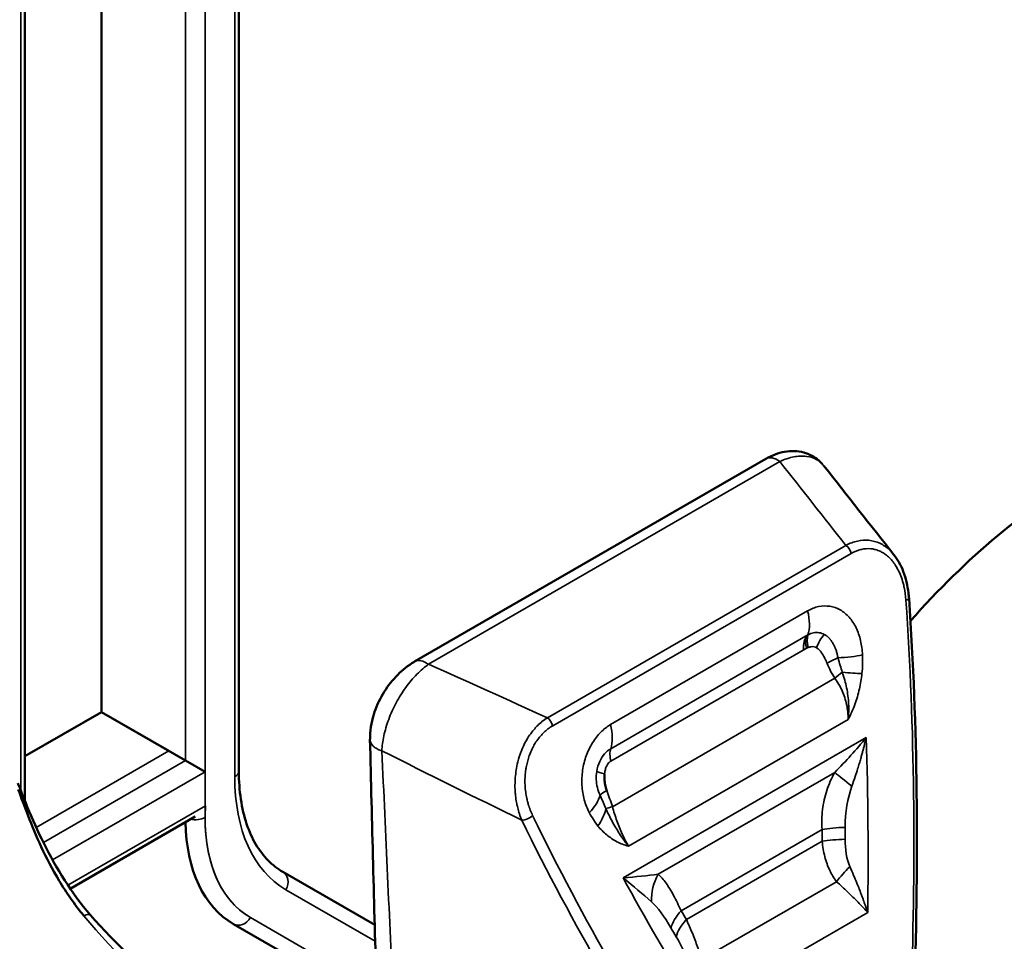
# Model space of a CAD drawing. Header units: millimetres. Extents: x 0 to 14369, y -869 to 2970.
# Tile 545 of 656: x 3814 to 3835, y 1226 to 1246. Entities that reach past the tile are written whole.
import ezdxf

# ---------------------------------------------------------------- set-up
doc = ezdxf.new("R2010")
doc.units = ezdxf.units.MM
doc.header["$LTSCALE"] = 10
doc.layers.add('Sichtbar (ISO)', color=7, linetype='Continuous', lineweight=50)
doc.layers.add('Sichtbar schmal (ISO)', color=7, linetype='Continuous', lineweight=35)

msp = doc.modelspace()

# ---------------------------------------------------------------- linework, layer by layer
at = {"layer": 'Sichtbar (ISO)'}
for p, q in [((3818.921, 1229.993), (3818.921, 1254.681)), ((3818.921, 1229.993), (3818.921, 1254.681)), ((3815.969, 1252.74), (3815.969, 1231.262)), ((3815.969, 1231.262), (3815.969, 1252.74)), ((3814.325, 1229.352), (3814.325, 1252.535)), ((3814.325, 1229.352), (3814.325, 1252.535)), ((3830.24, 1236.701), (3822.694, 1232.344)), ((3814.325, 1230.313), (3815.969, 1231.262)), ((3815.969, 1231.262), (3814.325, 1230.313)), ((3817.419, 1230.425), (3815.969, 1231.262)), ((3815.969, 1231.262), (3817.772, 1230.221)), ((3818.197, 1229.976), (3817.772, 1230.221)), ((3814.325, 1229.215), (3814.325, 1229.215)), ((3814.325, 1229.215), (3814.325, 1229.215)), ((3815.299, 1227.467), (3817.984, 1229.017)), ((3821.838, 1226.69), (3819.868, 1227.827)), ((3821.838, 1226.69), (3819.868, 1227.827)), ((3815.205, 1227.412), (3815.206, 1227.413)), ((3818.808, 1226.707), (3821.922, 1224.909)), ((3818.808, 1226.707), (3821.922, 1224.909))]:
    msp.add_line(p, q, dxfattribs=at)
for centre, major_axis, ratio, start_param, end_param in [((3830.49, 1236.268), (-0.25, 0.433), 0.57735, 6.282726, 6.283185), ((3837.182, 1226.15), (6.3, 10.912), 0.57735, 0.785398, 1.230666), ((3837.172, 1226.162), (6.287, 10.89), 0.57735, 1.36805, 1.368053), ((3837.183, 1226.15), (6.301, 10.913), 0.57735, 1.404779, 1.404806), ((3821.308, 1231.037), (-2.5, -4.33), 0.57735, 5.522643, 6.283185), ((3815.356, 1226.572), (0.377, 0.328), 0.260129, 6.283184, 6.283848)]:
    msp.add_ellipse(centre, major_axis=major_axis, ratio=ratio, start_param=start_param, end_param=end_param, dxfattribs=at)
for points, knots in [([(3830.24, 1236.701), (3830.368, 1236.775), (3830.504, 1236.827), (3830.779, 1236.876), (3830.923, 1236.873), (3831.17, 1236.805), (3831.279, 1236.748), (3831.396, 1236.648), (3831.423, 1236.621), (3831.449, 1236.593)], [0, 0, 0, 0, 0.0487306, 0.0487306, 0.0967987, 0.0967987, 0.1365635, 0.1365635, 0.1495427, 0.1495427, 0.1495427, 0.1495427]), ([(3832.989, 1234.642), (3833.072, 1234.537), (3833.14, 1234.413), (3833.246, 1234.136), (3833.283, 1233.98), (3833.307, 1233.781), (3833.311, 1233.742), (3833.314, 1233.703)], [0, 0, 0, 0, 0.0464692, 0.0464692, 0.0963292, 0.0963292, 0.1083603, 0.1083603, 0.1083603, 0.1083603]), ([(3821.738, 1230.681), (3821.737, 1230.85), (3821.762, 1231.031), (3821.863, 1231.357), (3821.931, 1231.508), (3822.093, 1231.782), (3822.189, 1231.909), (3822.398, 1232.132), (3822.513, 1232.23), (3822.655, 1232.321), (3822.674, 1232.333), (3822.694, 1232.344)], [0, 0, 0, 0, 0.0567267, 0.0567267, 0.1052116, 0.1052116, 0.1522458, 0.1522458, 0.1996317, 0.1996317, 0.2071699, 0.2071699, 0.2071699, 0.2071699]), ([(3818.921, 1229.993), (3818.921, 1229.78), (3818.935, 1229.577), (3818.992, 1229.197), (3819.034, 1229.02), (3819.143, 1228.695), (3819.21, 1228.548), (3819.365, 1228.287), (3819.453, 1228.172), (3819.647, 1227.976), (3819.753, 1227.894), (3819.868, 1227.827)], [3.1415927, 3.1415927, 3.1415927, 3.1415927, 3.2986723, 3.2986723, 3.4557519, 3.4557519, 3.6128316, 3.6128316, 3.7699112, 3.7699112, 3.9269908, 3.9269908, 3.9269908, 3.9269908]), ([(3818.921, 1229.993), (3818.921, 1229.78), (3818.935, 1229.577), (3818.992, 1229.197), (3819.034, 1229.02), (3819.143, 1228.695), (3819.21, 1228.548), (3819.365, 1228.287), (3819.453, 1228.172), (3819.647, 1227.976), (3819.753, 1227.894), (3819.868, 1227.827)], [3.1415927, 3.1415927, 3.1415927, 3.1415927, 3.2986723, 3.2986723, 3.4557519, 3.4557519, 3.6128316, 3.6128316, 3.7699112, 3.7699112, 3.9269908, 3.9269908, 3.9269908, 3.9269908]), ([(3826.823, 1229.575), (3826.807, 1229.618), (3826.795, 1229.66), (3826.787, 1229.701), (3826.784, 1229.719), (3826.781, 1229.737), (3826.778, 1229.755), (3826.775, 1229.778), (3826.773, 1229.8), (3826.772, 1229.822), (3826.771, 1229.861), (3826.772, 1229.899), (3826.776, 1229.936)], [0, 0, 0, 0, 0.3333333, 0.3333333, 0.3333333, 0.479087, 0.479087, 0.479087, 0.6666667, 0.6666667, 0.6666667, 0.9999519, 0.9999519, 0.9999519, 0.9999519]), ([(3814.175, 1229.737), (3814.234, 1229.579), (3814.303, 1229.404), (3814.482, 1228.97), (3814.599, 1228.705), (3814.999, 1227.904), (3815.329, 1227.366), (3815.734, 1226.9)], [0.0112135, 0.0112135, 0.0112135, 0.0112135, 0.0774711, 0.0774711, 0.1707457, 0.1707457, 0.3635278, 0.3635278, 0.3635278, 0.3635278]), ([(3814.184, 1229.601), (3814.245, 1229.428), (3814.383, 1229.048), (3814.66, 1228.375), (3815.04, 1227.639), (3815.387, 1227.135), (3815.59, 1226.886)], [0.0021521, 0.0021521, 0.0021521, 0.0021521, 0.25, 0.5, 0.75, 1, 1, 1, 1]), ([(3815.734, 1226.9), (3816.282, 1226.269), (3816.883, 1225.707), (3817.673, 1225.145), (3817.864, 1225.022), (3818.054, 1224.912)], [0, 0, 0, 0, 0.2603472, 0.2603472, 0.3429717, 0.3429717, 0.3429717, 0.3429717])]:
    msp.add_open_spline(points, degree=3, knots=knots, dxfattribs=at)
for points in [[(3831.487, 1236.547), (3831.486, 1236.548), (3831.485, 1236.55), (3831.484, 1236.551)], [(3831.488, 1236.548), (3831.987, 1235.912), (3832.488, 1235.276), (3832.99, 1234.641)], [(3833.314, 1233.703), (3833.502, 1230.942), (3833.525, 1228.133), (3833.429, 1225.323)], [(3821.876, 1225.329), (3821.826, 1227.11), (3821.78, 1228.892), (3821.737, 1230.677)], [(3821.738, 1230.681), (3821.738, 1230.68), (3821.738, 1230.678), (3821.738, 1230.677)]]:
    msp.add_open_spline(points, degree=3, dxfattribs=at)
at = {"layer": 'Sichtbar schmal (ISO)'}
for p, q in [((3817.772, 1254.699), (3817.772, 1230.221)), ((3817.772, 1230.221), (3817.772, 1254.699)), ((3818.197, 1228.996), (3818.197, 1254.699)), ((3818.197, 1254.699), (3818.197, 1229.976)), ((3818.833, 1254.559), (3818.833, 1229.871)), ((3818.833, 1229.871), (3818.833, 1254.559)), ((3814.237, 1252.413), (3814.237, 1229.575)), ((3814.237, 1229.575), (3814.237, 1252.413)), ((3822.994, 1232.287), (3830.54, 1236.643)), ((3831.959, 1234.842), (3825.547, 1231.14)), ((3825.661, 1230.966), (3832.072, 1234.668)), ((3831.137, 1233.437), (3826.903, 1230.992)), ((3831.141, 1232.918), (3826.907, 1230.474)), ((3831.147, 1232.922), (3831.141, 1232.918)), ((3831.044, 1232.593), (3826.911, 1230.207)), ((3831.722, 1231.987), (3826.944, 1229.228)), ((3827.289, 1228.379), (3832.009, 1231.104)), ((3832.395, 1230.712), (3827.175, 1227.699)), ((3817.419, 1230.425), (3814.569, 1228.78)), ((3817.772, 1230.221), (3814.722, 1228.46)), ((3818.197, 1229.976), (3814.919, 1228.084)), ((3827.927, 1227.777), (3831.718, 1229.965)), ((3814.237, 1229.453), (3814.237, 1229.453)), ((3814.237, 1229.453), (3814.237, 1229.453)), ((3815.249, 1227.54), (3818.203, 1229.245)), ((3814.51, 1228.746), (3814.51, 1228.746)), ((3828.421, 1226.992), (3831.448, 1228.74)), ((3814.653, 1228.42), (3814.652, 1228.419)), ((3831.45, 1228.487), (3828.532, 1226.803)), ((3814.84, 1228.038), (3814.839, 1228.037)), ((3831.758, 1227.617), (3828.856, 1225.942)), ((3815.157, 1227.486), (3815.158, 1227.487)), ((3821.848, 1226.338), (3819.931, 1227.445)), ((3819.931, 1227.445), (3821.848, 1226.338)), ((3828.819, 1224.872), (3832.427, 1226.955)), ((3819.17, 1226.845), (3821.877, 1225.282)), ((3821.877, 1225.282), (3819.17, 1226.845))]:
    msp.add_line(p, q, dxfattribs=at)
for centre, major_axis, ratio, start_param, end_param in [((3830.49, 1236.268), (-0.25, 0.433), 0.57735, 5.355885, 6.282726), ((3831.939, 1234.692), (0.1, -0.173), 0.57735, 1.116979, 2.214286), ((3833.114, 1233.689), (0.2, 0.014), 0.219993, 5.431759, 6.282686), ((3830.468, 1233.557), (0.5, -0.866), 0.57735, 0.473838, 1.116979), ((3831.446, 1232.58), (0.25, -0.433), 0.57735, 3.732069, 4.279728), ((3831.658, 1232.605), (-0.212, -0.453), 0.638876, 4.24929, 4.926404), ((3831.131, 1232.625), (0.0663, 0.0311), 0.175017, 1.20853, 1.746408), ((3822.944, 1231.911), (-0.25, 0.433), 0.57735, 5.355885, 6.283134), ((3831.86, 1232.336), (0.462, 0.19), 0.222457, 1.634162, 2.198244), ((3832.004, 1232.071), (0.413, 0.283), 0.216522, 1.722308, 2.165018), ((3831.636, 1232.208), (-0.994, 0.105), 0.067269, 1.827293, 2.315163), ((3825.527, 1230.99), (-0.1, 0.173), 0.57735, 4.258572, 5.355878), ((3826.234, 1231.113), (-0.5, 0.866), 0.57735, 3.61543, 4.258572), ((3827.244, 1230.154), (-0.25, 0.433), 0.57735, 0.47384, 1.133082), ((3818.621, 1229.993), (0.3, 0), 0.57735, 5.497787, 6.283185), ((3818.621, 1229.993), (0.3, 0), 0.57735, 5.497787, 6.283185), ((3827.093, 1229.912), (-0.493, 0.083), 0.074775, 0.20466, 0.884688), ((3832.424, 1229.51), (-0.816, 0.578), 0.066891, 0.575226, 1.194385), ((3822.581, 1232.035), (-2.65, -4.59), 0.57735, 5.497787, 6.283185), ((3822.581, 1232.035), (-2.65, -4.59), 0.57735, 5.497787, 6.283185), ((3825.78, 1229.221), (0.878, 0.479), 0.501764, 5.270271, 5.859271), ((3827.128, 1229.604), (-0.469, -0.173), 0.195819, 5.347805, 5.911884), ((3825.318, 1227.027), (0.721, -4.967), 0.416069, 1.968561, 2.04793), ((3821.52, 1230.915), (-2.35, -4.07), 0.57735, 5.433914, 6.283185), ((3825.964, 1228.934), (0.774, 0.633), 0.575549, 5.169381, 5.657251), ((3827.225, 1229.312), (-0.479, -0.144), 0.001417, 5.340856, 5.783564), ((3821.308, 1231.037), (-2.5, -4.33), 0.57735, 5.522643, 6.283185), ((3817.984, 1229.119), (-0.3, 0), 0.57735, 1.212477, 2.356194), ((3821.52, 1230.915), (-2.35, -4.07), 0.57735, 5.497787, 6.283185), ((3825.097, 1229.061), (0.18, 0.087), 0.477937, 3.914093, 5.294257), ((3832.117, 1228.62), (-1, -0.008), 0.168646, 4.888566, 5.443377), ((3784.281, 1221.22), (11.224, 62.434), 0.733818, 4.959215, 4.96326), ((3784.381, 1221.202), (-11.317, -62.952), 0.733818, 1.817622, 1.821668), ((3832.118, 1228.367), (-1, -0.005), 0.165983, 4.889078, 5.443888), ((3819.718, 1227.567), (0.15, 0.26), 0.816497, 4.712389, 6.283185), ((3819.718, 1227.567), (0.15, 0.26), 0.816497, 4.712389, 6.283185), ((3828.633, 1227.322), (0.322, 0.947), 0.832262, 1.366045, 1.985207), ((3832.321, 1227.785), (-0.736, -0.676), 0.302836, 4.812715, 5.269501), ((3829.089, 1226.872), (0.864, 0.503), 0.514405, 2.114583, 2.669394), ((3866.849, 1268.891), (-11.229, -62.435), 0.733872, 5.571514, 5.57556), ((3815.356, 1226.572), (0.377, 0.328), 0.260129, 0.000663, 0.699265), ((3818.958, 1226.967), (-0.15, -0.26), 0.816497, 0, 1.570796), ((3818.958, 1226.967), (-0.15, -0.26), 0.816497, 0, 1.570796), ((3829.2, 1226.682), (0.862, 0.507), 0.516196, 2.1125, 2.667311), ((3866.949, 1268.873), (11.322, 62.954), 0.733872, 2.429922, 2.433967)]:
    msp.add_ellipse(centre, major_axis=major_axis, ratio=ratio, start_param=start_param, end_param=end_param, dxfattribs=at)
for points, knots in [([(3831.484, 1236.551), (3831.479, 1236.557), (3831.475, 1236.563), (3831.47, 1236.568), (3831.433, 1236.612), (3831.39, 1236.649), (3831.342, 1236.678), (3831.34, 1236.679), (3831.337, 1236.68), (3831.335, 1236.682), (3831.27, 1236.72), (3831.195, 1236.744), (3831.113, 1236.754), (3831.068, 1236.76), (3831.021, 1236.762), (3830.972, 1236.759), (3830.929, 1236.757), (3830.885, 1236.752), (3830.84, 1236.743), (3830.744, 1236.725), (3830.641, 1236.691), (3830.54, 1236.643)], [0.3639876, 0.3639876, 0.3639876, 0.3639876, 0.3795341, 0.3795341, 0.3795341, 0.5, 0.5, 0.5, 0.5057525, 0.5057525, 0.5057525, 0.6666667, 0.6666667, 0.6666667, 0.7555871, 0.7555871, 0.7555871, 0.8333333, 0.8333333, 0.8333333, 1, 1, 1, 1]), ([(3832.989, 1234.642), (3832.957, 1234.683), (3832.923, 1234.719), (3832.887, 1234.752), (3832.828, 1234.806), (3832.762, 1234.851), (3832.688, 1234.886), (3832.614, 1234.92), (3832.532, 1234.943), (3832.452, 1234.951), (3832.371, 1234.959), (3832.292, 1234.954), (3832.21, 1234.936), (3832.128, 1234.918), (3832.042, 1234.886), (3831.959, 1234.842)], [0.4222342, 0.4222342, 0.4222342, 0.4222342, 0.5, 0.5, 0.5, 0.625, 0.625, 0.625, 0.75, 0.75, 0.75, 0.875, 0.875, 0.875, 1, 1, 1, 1]), ([(3832.072, 1234.668), (3832.142, 1234.707), (3832.211, 1234.736), (3832.281, 1234.753), (3832.284, 1234.754), (3832.288, 1234.755), (3832.292, 1234.756), (3832.358, 1234.771), (3832.426, 1234.776), (3832.492, 1234.77), (3832.499, 1234.769), (3832.506, 1234.768), (3832.513, 1234.768), (3832.541, 1234.764), (3832.568, 1234.759), (3832.595, 1234.751), (3832.629, 1234.742), (3832.662, 1234.73), (3832.694, 1234.715), (3832.705, 1234.71), (3832.715, 1234.705), (3832.725, 1234.699), (3832.747, 1234.688), (3832.767, 1234.676), (3832.788, 1234.662), (3832.817, 1234.642), (3832.846, 1234.619), (3832.874, 1234.593), (3832.889, 1234.58), (3832.903, 1234.566), (3832.916, 1234.551), (3832.929, 1234.538), (3832.941, 1234.524), (3832.953, 1234.509), (3832.978, 1234.479), (3833.001, 1234.447), (3833.023, 1234.413), (3833.041, 1234.385), (3833.058, 1234.355), (3833.075, 1234.324), (3833.097, 1234.282), (3833.117, 1234.238), (3833.136, 1234.191), (3833.156, 1234.139), (3833.174, 1234.085), (3833.189, 1234.028), (3833.197, 1233.999), (3833.204, 1233.969), (3833.21, 1233.938), (3833.228, 1233.853), (3833.241, 1233.762), (3833.248, 1233.665)], [0, 0, 0, 0, 0.135592, 0.135592, 0.135592, 0.142857, 0.142857, 0.142857, 0.271882, 0.271882, 0.271882, 0.285714, 0.285714, 0.285714, 0.33963, 0.33963, 0.33963, 0.406914, 0.406914, 0.406914, 0.428571, 0.428571, 0.428571, 0.473071, 0.473071, 0.473071, 0.538133, 0.538133, 0.538133, 0.571429, 0.571429, 0.571429, 0.601841, 0.601841, 0.601841, 0.663725, 0.663725, 0.663725, 0.714286, 0.714286, 0.714286, 0.782543, 0.782543, 0.782543, 0.857143, 0.857143, 0.857143, 0.894975, 0.894975, 0.894975, 1, 1, 1, 1]), ([(3831.137, 1233.437), (3831.215, 1233.482), (3831.293, 1233.512), (3831.373, 1233.527), (3831.453, 1233.543), (3831.534, 1233.545), (3831.611, 1233.533), (3831.689, 1233.521), (3831.764, 1233.495), (3831.834, 1233.455), (3831.905, 1233.416), (3831.97, 1233.362), (3832.028, 1233.298), (3832.085, 1233.233), (3832.136, 1233.157), (3832.177, 1233.073), (3832.218, 1232.988), (3832.251, 1232.894), (3832.274, 1232.796), (3832.297, 1232.698), (3832.311, 1232.596), (3832.314, 1232.487)], [0, 0, 0, 0, 0.142857, 0.142857, 0.142857, 0.285714, 0.285714, 0.285714, 0.428571, 0.428571, 0.428571, 0.571429, 0.571429, 0.571429, 0.714286, 0.714286, 0.714286, 0.857143, 0.857143, 0.857143, 1, 1, 1, 1]), ([(3831.044, 1232.593), (3831.045, 1232.628), (3831.047, 1232.661), (3831.05, 1232.692), (3831.053, 1232.722), (3831.056, 1232.75), (3831.064, 1232.778), (3831.072, 1232.806), (3831.084, 1232.833), (3831.099, 1232.86)], [0, 0, 0, 0, 0.3333333, 0.3333333, 0.3333333, 0.6666667, 0.6666667, 0.6666667, 0.9999967, 0.9999967, 0.9999967, 0.9999967]), ([(3831.099, 1232.86), (3831.103, 1232.866), (3831.107, 1232.873), (3831.111, 1232.879), (3831.116, 1232.886), (3831.12, 1232.892), (3831.125, 1232.899), (3831.13, 1232.905), (3831.136, 1232.912), (3831.141, 1232.918)], [0, 0, 0, 0, 0.3333333, 0.3333333, 0.3333333, 0.6666667, 0.6666667, 0.6666667, 0.9999998, 0.9999998, 0.9999998, 0.9999998]), ([(3831.147, 1232.922), (3831.143, 1232.91), (3831.14, 1232.897), (3831.137, 1232.884), (3831.136, 1232.879), (3831.135, 1232.874), (3831.134, 1232.869), (3831.131, 1232.851), (3831.129, 1232.832), (3831.129, 1232.812), (3831.128, 1232.796), (3831.129, 1232.78), (3831.13, 1232.764), (3831.13, 1232.754), (3831.132, 1232.744), (3831.133, 1232.733), (3831.137, 1232.707), (3831.143, 1232.68), (3831.148, 1232.653), (3831.149, 1232.651), (3831.149, 1232.649), (3831.15, 1232.647)], [0, 0, 0, 0, 0.1561522, 0.1561522, 0.1561522, 0.2165182, 0.2165182, 0.2165182, 0.4302938, 0.4302938, 0.4302938, 0.5974754, 0.5974754, 0.5974754, 0.7044354, 0.7044354, 0.7044354, 0.978577, 0.978577, 0.978577, 0.9999999, 0.9999999, 0.9999999, 0.9999999]), ([(3831.789, 1232.426), (3831.784, 1232.452), (3831.779, 1232.476), (3831.774, 1232.499), (3831.767, 1232.524), (3831.761, 1232.548), (3831.753, 1232.57), (3831.745, 1232.594), (3831.736, 1232.617), (3831.727, 1232.639), (3831.726, 1232.641), (3831.725, 1232.644), (3831.723, 1232.647), (3831.72, 1232.656), (3831.716, 1232.664), (3831.712, 1232.672), (3831.707, 1232.683), (3831.702, 1232.694), (3831.696, 1232.705), (3831.69, 1232.716), (3831.684, 1232.727), (3831.678, 1232.738), (3831.671, 1232.749), (3831.665, 1232.76), (3831.658, 1232.771), (3831.647, 1232.788), (3831.635, 1232.804), (3831.623, 1232.819), (3831.619, 1232.824), (3831.615, 1232.829), (3831.611, 1232.834), (3831.594, 1232.854), (3831.575, 1232.872), (3831.556, 1232.888), (3831.553, 1232.89), (3831.55, 1232.893), (3831.547, 1232.895), (3831.53, 1232.909), (3831.512, 1232.92), (3831.494, 1232.928)], [0, 0, 0, 0, 0.1011416, 0.1011416, 0.1011416, 0.2072582, 0.2072582, 0.2072582, 0.3186577, 0.3186577, 0.3186577, 0.3333333, 0.3333333, 0.3333333, 0.3765986, 0.3765986, 0.3765986, 0.4366156, 0.4366156, 0.4366156, 0.4988497, 0.4988497, 0.4988497, 0.5634222, 0.5634222, 0.5634222, 0.6666667, 0.6666667, 0.6666667, 0.6999103, 0.6999103, 0.6999103, 0.8444229, 0.8444229, 0.8444229, 0.867084, 0.867084, 0.867084, 0.9999999, 0.9999999, 0.9999999, 0.9999999]), ([(3831.555, 1232.307), (3831.547, 1232.325), (3831.54, 1232.342), (3831.533, 1232.359), (3831.525, 1232.376), (3831.517, 1232.393), (3831.509, 1232.409), (3831.502, 1232.424), (3831.495, 1232.438), (3831.487, 1232.452), (3831.486, 1232.453), (3831.485, 1232.455), (3831.484, 1232.457), (3831.48, 1232.465), (3831.475, 1232.473), (3831.471, 1232.48), (3831.466, 1232.488), (3831.462, 1232.496), (3831.457, 1232.503), (3831.452, 1232.51), (3831.448, 1232.518), (3831.443, 1232.525), (3831.438, 1232.532), (3831.433, 1232.539), (3831.428, 1232.545), (3831.423, 1232.553), (3831.417, 1232.56), (3831.412, 1232.567), (3831.407, 1232.573), (3831.402, 1232.578), (3831.398, 1232.583), (3831.387, 1232.595), (3831.376, 1232.606), (3831.365, 1232.616), (3831.354, 1232.625), (3831.342, 1232.634), (3831.33, 1232.641)], [0, 0, 0, 0, 0.112253, 0.112253, 0.112253, 0.228456, 0.228456, 0.228456, 0.333333, 0.333333, 0.333333, 0.347657, 0.347657, 0.347657, 0.408196, 0.408196, 0.408196, 0.469536, 0.469536, 0.469536, 0.531842, 0.531842, 0.531842, 0.595302, 0.595302, 0.595302, 0.666667, 0.666667, 0.666667, 0.726436, 0.726436, 0.726436, 0.862209, 0.862209, 0.862209, 1, 1, 1, 1]), ([(3825.547, 1231.14), (3825.473, 1231.094), (3825.401, 1231.036), (3825.332, 1230.967), (3825.327, 1230.961), (3825.321, 1230.955), (3825.316, 1230.95), (3825.288, 1230.92), (3825.26, 1230.889), (3825.234, 1230.857), (3825.203, 1230.818), (3825.173, 1230.777), (3825.145, 1230.733), (3825.135, 1230.718), (3825.125, 1230.702), (3825.115, 1230.685), (3825.098, 1230.657), (3825.082, 1230.627), (3825.066, 1230.597), (3825.042, 1230.55), (3825.019, 1230.501), (3824.999, 1230.45), (3824.985, 1230.418), (3824.973, 1230.386), (3824.962, 1230.353), (3824.938, 1230.284), (3824.917, 1230.213), (3824.901, 1230.14), (3824.889, 1230.086), (3824.879, 1230.032), (3824.871, 1229.977), (3824.864, 1229.924), (3824.858, 1229.87), (3824.855, 1229.817), (3824.852, 1229.763), (3824.851, 1229.71), (3824.851, 1229.659), (3824.851, 1229.64), (3824.852, 1229.622), (3824.853, 1229.603), (3824.854, 1229.569), (3824.856, 1229.536), (3824.859, 1229.504), (3824.863, 1229.453), (3824.87, 1229.404), (3824.879, 1229.352), (3824.882, 1229.333), (3824.886, 1229.313), (3824.89, 1229.292), (3824.895, 1229.265), (3824.902, 1229.236), (3824.909, 1229.207), (3824.93, 1229.121), (3824.959, 1229.029), (3824.998, 1228.938)], [0, 0, 0, 0, 0.131951, 0.131951, 0.131951, 0.142857, 0.142857, 0.142857, 0.197533, 0.197533, 0.197533, 0.262446, 0.262446, 0.262446, 0.285714, 0.285714, 0.285714, 0.326328, 0.326328, 0.326328, 0.389027, 0.389027, 0.389027, 0.428571, 0.428571, 0.428571, 0.510835, 0.510835, 0.510835, 0.571429, 0.571429, 0.571429, 0.629943, 0.629943, 0.629943, 0.69105, 0.69105, 0.69105, 0.714286, 0.714286, 0.714286, 0.759038, 0.759038, 0.759038, 0.830162, 0.830162, 0.830162, 0.857143, 0.857143, 0.857143, 0.893243, 0.893243, 0.893243, 1, 1, 1, 1]), ([(3825.231, 1229.037), (3825.193, 1229.116), (3825.162, 1229.196), (3825.138, 1229.277), (3825.129, 1229.306), (3825.121, 1229.336), (3825.114, 1229.365), (3825.111, 1229.379), (3825.108, 1229.392), (3825.105, 1229.406), (3825.095, 1229.451), (3825.088, 1229.495), (3825.081, 1229.54), (3825.075, 1229.586), (3825.071, 1229.632), (3825.068, 1229.678), (3825.068, 1229.685), (3825.068, 1229.692), (3825.067, 1229.698), (3825.066, 1229.738), (3825.065, 1229.778), (3825.066, 1229.817), (3825.068, 1229.865), (3825.071, 1229.912), (3825.076, 1229.959), (3825.078, 1229.982), (3825.081, 1230.004), (3825.084, 1230.026), (3825.088, 1230.051), (3825.092, 1230.076), (3825.097, 1230.101), (3825.113, 1230.18), (3825.133, 1230.255), (3825.159, 1230.328), (3825.165, 1230.343), (3825.17, 1230.358), (3825.176, 1230.372), (3825.193, 1230.416), (3825.213, 1230.459), (3825.234, 1230.5), (3825.25, 1230.532), (3825.268, 1230.563), (3825.286, 1230.593), (3825.292, 1230.601), (3825.297, 1230.61), (3825.302, 1230.618), (3825.327, 1230.655), (3825.353, 1230.691), (3825.381, 1230.725), (3825.405, 1230.754), (3825.431, 1230.783), (3825.457, 1230.809), (3825.46, 1230.812), (3825.464, 1230.816), (3825.468, 1230.819), (3825.527, 1230.877), (3825.591, 1230.926), (3825.661, 1230.966)], [0, 0, 0, 0, 0.104609, 0.104609, 0.104609, 0.142857, 0.142857, 0.142857, 0.16017, 0.16017, 0.16017, 0.217758, 0.217758, 0.217758, 0.276811, 0.276811, 0.276811, 0.285714, 0.285714, 0.285714, 0.336998, 0.336998, 0.336998, 0.398921, 0.398921, 0.398921, 0.428571, 0.428571, 0.428571, 0.462715, 0.462715, 0.462715, 0.571429, 0.571429, 0.571429, 0.593906, 0.593906, 0.593906, 0.661301, 0.661301, 0.661301, 0.714286, 0.714286, 0.714286, 0.729076, 0.729076, 0.729076, 0.796925, 0.796925, 0.796925, 0.857143, 0.857143, 0.857143, 0.865152, 0.865152, 0.865152, 1, 1, 1, 1]), ([(3821.738, 1230.677), (3821.738, 1230.665), (3821.739, 1230.653), (3821.742, 1230.641), (3821.748, 1230.616), (3821.759, 1230.592), (3821.775, 1230.57), (3821.79, 1230.548), (3821.81, 1230.527), (3821.832, 1230.509), (3821.856, 1230.49), (3821.882, 1230.474), (3821.91, 1230.46), (3821.937, 1230.447), (3821.965, 1230.435), (3821.994, 1230.427)], [0.4373551, 0.4373551, 0.4373551, 0.4373551, 0.5, 0.5, 0.5, 0.6269062, 0.6269062, 0.6269062, 0.75, 0.75, 0.75, 0.8776821, 0.8776821, 0.8776821, 0.9999772, 0.9999772, 0.9999772, 0.9999772]), ([(3832.395, 1230.712), (3832.394, 1230.708), (3832.393, 1230.704), (3832.392, 1230.7), (3832.391, 1230.696), (3832.39, 1230.692), (3832.389, 1230.688), (3832.385, 1230.67), (3832.381, 1230.652), (3832.376, 1230.635), (3832.371, 1230.614), (3832.366, 1230.594), (3832.361, 1230.574), (3832.355, 1230.551), (3832.349, 1230.528), (3832.343, 1230.505), (3832.337, 1230.481), (3832.33, 1230.456), (3832.323, 1230.431), (3832.316, 1230.404), (3832.309, 1230.378), (3832.301, 1230.351), (3832.293, 1230.321), (3832.285, 1230.292), (3832.277, 1230.263), (3832.267, 1230.229), (3832.257, 1230.195), (3832.247, 1230.162), (3832.235, 1230.121), (3832.222, 1230.08), (3832.21, 1230.039), (3832.193, 1229.986), (3832.176, 1229.932), (3832.158, 1229.879), (3832.136, 1229.81), (3832.112, 1229.74), (3832.088, 1229.672)], [0, 0, 0, 0, 0.011738, 0.011738, 0.011738, 0.023476, 0.023476, 0.023476, 0.07333, 0.07333, 0.07333, 0.13102, 0.13102, 0.13102, 0.195936, 0.195936, 0.195936, 0.266596, 0.266596, 0.266596, 0.34314, 0.34314, 0.34314, 0.427341, 0.427341, 0.427341, 0.524047, 0.524047, 0.524047, 0.642209, 0.642209, 0.642209, 0.797511, 0.797511, 0.797511, 1, 1, 1, 1]), ([(3826.907, 1230.474), (3826.861, 1230.447), (3826.773, 1230.375), (3826.663, 1230.205), (3826.62, 1230.063), (3826.608, 1229.987)], [0, 0, 0, 0, 0.3333333, 0.6666667, 0.9999994, 0.9999994, 0.9999994, 0.9999994]), ([(3826.776, 1229.936), (3826.779, 1229.969), (3826.784, 1229.999), (3826.792, 1230.027), (3826.8, 1230.055), (3826.81, 1230.081), (3826.821, 1230.104), (3826.833, 1230.128), (3826.848, 1230.15), (3826.863, 1230.167), (3826.878, 1230.185), (3826.894, 1230.198), (3826.911, 1230.207)], [0, 0, 0, 0, 0.25, 0.25, 0.25, 0.5, 0.5, 0.5, 0.75, 0.75, 0.75, 1, 1, 1, 1]), ([(3831.448, 1228.74), (3831.436, 1228.883), (3831.443, 1229.167), (3831.536, 1229.584), (3831.649, 1229.841), (3831.718, 1229.965)], [0.0000004, 0.0000004, 0.0000004, 0.0000004, 0.3333333, 0.6666667, 1, 1, 1, 1]), ([(3827.289, 1228.379), (3827.202, 1228.403), (3827.12, 1228.435), (3827.042, 1228.476), (3826.963, 1228.517), (3826.889, 1228.567), (3826.821, 1228.624), (3826.752, 1228.68), (3826.69, 1228.743), (3826.633, 1228.813)], [0, 0, 0, 0, 0.333333, 0.333333, 0.333333, 0.666667, 0.666667, 0.666667, 1, 1, 1, 1]), ([(3827.927, 1227.777), (3827.987, 1227.726), (3828.097, 1227.599), (3828.258, 1227.328), (3828.366, 1227.111), (3828.421, 1226.992)], [0, 0, 0, 0, 0.3333333, 0.6666667, 0.9999996, 0.9999996, 0.9999996, 0.9999996]), ([(3832.044, 1227.94), (3832.071, 1227.877), (3832.099, 1227.815), (3832.125, 1227.753), (3832.149, 1227.697), (3832.173, 1227.64), (3832.196, 1227.583), (3832.213, 1227.542), (3832.229, 1227.5), (3832.246, 1227.459), (3832.258, 1227.427), (3832.27, 1227.396), (3832.282, 1227.365), (3832.291, 1227.341), (3832.3, 1227.316), (3832.309, 1227.292), (3832.317, 1227.271), (3832.325, 1227.25), (3832.332, 1227.229), (3832.339, 1227.21), (3832.346, 1227.192), (3832.352, 1227.173), (3832.358, 1227.156), (3832.364, 1227.139), (3832.37, 1227.122), (3832.376, 1227.106), (3832.381, 1227.091), (3832.387, 1227.075), (3832.392, 1227.06), (3832.397, 1227.046), (3832.401, 1227.032), (3832.406, 1227.019), (3832.41, 1227.006), (3832.414, 1226.994), (3832.417, 1226.984), (3832.421, 1226.974), (3832.424, 1226.964), (3832.425, 1226.961), (3832.426, 1226.958), (3832.427, 1226.955)], [0, 0, 0, 0, 0.188287, 0.188287, 0.188287, 0.360713, 0.360713, 0.360713, 0.48777, 0.48777, 0.48777, 0.58268, 0.58268, 0.58268, 0.657648, 0.657648, 0.657648, 0.721376, 0.721376, 0.721376, 0.778095, 0.778095, 0.778095, 0.830149, 0.830149, 0.830149, 0.878282, 0.878282, 0.878282, 0.922247, 0.922247, 0.922247, 0.960697, 0.960697, 0.960697, 0.990988, 0.990988, 0.990988, 1, 1, 1, 1]), ([(3832.427, 1226.955), (3832.425, 1226.96), (3832.421, 1226.961), (3832.418, 1226.965), (3832.415, 1226.968), (3832.412, 1226.971), (3832.41, 1226.974), (3832.349, 1227.042), (3832.285, 1227.11), (3832.219, 1227.177), (3832.147, 1227.251), (3832.071, 1227.325), (3831.994, 1227.399), (3831.917, 1227.472), (3831.838, 1227.545), (3831.758, 1227.617)], [0, 0, 0, 0, 0.014404, 0.014404, 0.014404, 0.028807, 0.028807, 0.028807, 0.333333, 0.333333, 0.333333, 0.666667, 0.666667, 0.666667, 1, 1, 1, 1]), ([(3828.532, 1226.803), (3828.577, 1226.704), (3828.664, 1226.509), (3828.776, 1226.215), (3828.833, 1226.031), (3828.856, 1225.941)], [0, 0, 0, 0, 0.3333333, 0.6666667, 0.999828, 0.999828, 0.999828, 0.999828]), ([(3828.556, 1225.926), (3828.537, 1225.983), (3828.493, 1226.096), (3828.41, 1226.266), (3828.347, 1226.379), (3828.314, 1226.435)], [0, 0, 0, 0, 0.3333333, 0.6666667, 0.9999986, 0.9999986, 0.9999986, 0.9999986])]:
    msp.add_open_spline(points, degree=3, knots=knots, dxfattribs=at)
for points in [[(3831.959, 1234.842), (3831.485, 1235.442), (3831.012, 1236.042), (3830.54, 1236.643)], [(3833.363, 1225.303), (3833.459, 1228.108), (3833.436, 1230.909), (3833.248, 1233.665)], [(3831.494, 1232.928), (3831.458, 1232.947), (3831.384, 1232.972), (3831.264, 1232.971), (3831.185, 1232.943), (3831.147, 1232.922)], [(3831.33, 1232.641), (3831.313, 1232.652), (3831.277, 1232.667), (3831.215, 1232.667), (3831.172, 1232.656), (3831.15, 1232.647)], [(3831.114, 1232.631), (3831.106, 1232.627), (3831.091, 1232.619), (3831.068, 1232.607), (3831.052, 1232.598), (3831.044, 1232.593)], [(3832.314, 1232.487), (3832.242, 1232.473), (3832.076, 1232.448), (3831.884, 1232.431), (3831.789, 1232.426)], [(3832.314, 1232.487), (3832.318, 1232.356), (3832.318, 1232.222), (3832.304, 1232.088)], [(3821.994, 1230.427), (3821.992, 1230.527), (3822.026, 1230.746), (3822.128, 1231.104), (3822.293, 1231.465), (3822.503, 1231.799), (3822.743, 1232.083), (3822.911, 1232.228), (3822.994, 1232.287)], [(3822.994, 1232.287), (3823.846, 1231.905), (3824.697, 1231.523), (3825.547, 1231.14)], [(3831.722, 1231.987), (3831.656, 1232.088), (3831.6, 1232.195), (3831.555, 1232.307)], [(3831.881, 1232.117), (3831.854, 1232.208), (3831.819, 1232.312), (3831.789, 1232.426)], [(3832.009, 1231.104), (3832.02, 1231.216), (3832.025, 1231.439), (3831.983, 1231.78), (3831.921, 1232.005), (3831.881, 1232.117)], [(3832.304, 1232.088), (3832.293, 1231.978), (3832.256, 1231.758), (3832.157, 1231.422), (3832.063, 1231.209), (3832.009, 1231.104)], [(3832.009, 1231.104), (3832.008, 1231.212), (3831.985, 1231.423), (3831.887, 1231.722), (3831.783, 1231.902), (3831.722, 1231.987)], [(3826.448, 1229.1), (3826.402, 1229.188), (3826.329, 1229.372), (3826.279, 1229.687), (3826.293, 1230.012), (3826.373, 1230.327), (3826.508, 1230.608), (3826.689, 1230.84), (3826.828, 1230.948), (3826.903, 1230.992)], [(3831.718, 1229.965), (3831.959, 1230.207), (3832.184, 1230.457), (3832.395, 1230.712)], [(3832.395, 1230.712), (3832.435, 1229.465), (3832.444, 1228.211), (3832.427, 1226.955)], [(3824.998, 1228.938), (3823.995, 1229.43), (3822.994, 1229.925), (3821.994, 1230.427)], [(3821.994, 1230.427), (3822.073, 1228.63), (3822.156, 1226.84), (3822.239, 1225.054)], [(3826.608, 1229.987), (3826.599, 1229.929), (3826.59, 1229.813), (3826.614, 1229.635), (3826.654, 1229.528), (3826.679, 1229.476)], [(3826.679, 1229.476), (3826.724, 1229.37), (3826.765, 1229.269), (3826.805, 1229.186)], [(3832.088, 1229.672), (3831.998, 1229.418), (3831.938, 1229.105), (3831.94, 1228.785)], [(3826.633, 1228.813), (3826.563, 1228.899), (3826.504, 1228.999), (3826.448, 1229.1)], [(3826.805, 1229.186), (3826.853, 1229.079), (3826.954, 1228.876), (3827.118, 1228.606), (3827.231, 1228.451), (3827.289, 1228.379)], [(3826.944, 1229.228), (3826.972, 1229.124), (3827.037, 1228.922), (3827.153, 1228.634), (3827.242, 1228.461), (3827.289, 1228.379)], [(3828.653, 1222.585), (3827.329, 1224.58), (3826.093, 1226.69), (3824.998, 1228.938)], [(3825.231, 1229.037), (3826.314, 1226.797), (3827.539, 1224.691), (3828.855, 1222.7)], [(3831.758, 1227.617), (3831.703, 1227.69), (3831.605, 1227.852), (3831.497, 1228.148), (3831.459, 1228.37), (3831.45, 1228.487)], [(3831.942, 1228.53), (3831.943, 1228.316), (3831.973, 1228.097), (3832.044, 1227.94)], [(3827.175, 1227.699), (3827.446, 1227.721), (3827.697, 1227.747), (3827.927, 1227.777)], [(3828.645, 1225.153), (3828.137, 1225.981), (3827.646, 1226.83), (3827.175, 1227.699)], [(3827.782, 1227.186), (3827.599, 1227.35), (3827.396, 1227.522), (3827.175, 1227.699)], [(3828.202, 1226.626), (3828.062, 1226.867), (3827.919, 1227.063), (3827.782, 1227.186)], [(3817.804, 1224.887), (3817.024, 1225.361), (3816.275, 1226.049), (3815.59, 1226.886)]]:
    msp.add_open_spline(points, degree=3, dxfattribs=at)

doc.saveas('drawing.dxf')
